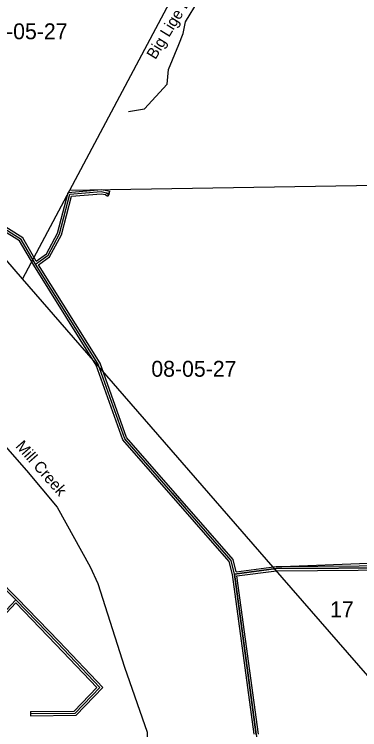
# Model space of a CAD drawing. Extents: x 418523 to 616617, y 1878279 to 2196743.
# Drawn here: x 459335 to 464222, y 2084827 to 2094949 of the extents above; entities that cross this region are included whole.
import ezdxf

# ---------------------------------------------------------------- set-up
doc = ezdxf.new("R2010")
doc.units = 0
for name, color, linetype in [('Level 1', 7, 'Continuous'), ('Level 2', 7, 'Continuous'), ('Level 31', 7, 'Continuous'), ('Level 32', 7, 'Continuous'), ('Level 34', 7, 'Continuous'), ('Level 41', 7, 'Continuous'), ('Level 5', 7, 'Continuous'), ('Level 8', 7, 'Continuous')]:
    doc.layers.add(name, color=color, linetype=linetype)

msp = doc.modelspace()

# ---------------------------------------------------------------- linework, layer by layer
at = {"layer": 'Level 1'}
for p, q in [((462914.045, 2097719.316), (460116.897, 2092456.868)), ((464608.294, 2092529.296), (460116.897, 2092456.868)), ((460116.897, 2092456.868), (459451.889, 2091205.748)), ((459451.889, 2091205.748), (458562.067, 2092228.995)), ((462998.256, 2087127.623), (459451.889, 2091205.748)), ((464848.499, 2087199.69), (462998.256, 2087127.623)), ((464945.4, 2084888.517), (462998.256, 2087127.623))]:
    msp.add_line(p, q, dxfattribs=at)
at = {"layer": 'Level 31'}
for p, q in [((460639.167, 2092425.002), (460675.814, 2092417.166)), ((460639.167, 2092425.002), (460671.594, 2092397.187)), ((459356.021, 2086665.283), (458899.839, 2087127.103)), ((462758.528, 2084757.241), (462451.773, 2087028.659)), ((458526.953, 2085784.733), (459356.021, 2086665.283)), ((459946.179, 2086055.813), (459356.021, 2086665.283))]:
    msp.add_line(p, q, dxfattribs=at)
for points in [[(459637.369, 2091413.911), (459812.015, 2091539.527), (459972.744, 2091840.882), (460120.644, 2092401.983), (460564.928, 2092441.405), (460639.167, 2092425.002)], [(459637.369, 2091413.911), (459431.783, 2091764.896), (458859.324, 2092120.426)], [(462451.773, 2087028.659), (462404.729, 2087223.121), (460898.437, 2088944.546), (460522.649, 2089999.819), (459637.369, 2091413.911)], [(462451.773, 2087028.659), (463041.212, 2087107.343), (464808.008, 2087118.702)], [(459563.666, 2085054.466), (460196.729, 2085061.222), (460546.374, 2085426.66), (459946.179, 2086055.813)]]:
    msp.add_lwpolyline(points, dxfattribs=at)
at = {"layer": 'Level 32'}
for p, q in [((460625.348, 2092397.331), (460652.063, 2092374.416)), ((460645.639, 2092454.296), (460682.088, 2092446.504)), ((460671.525, 2092397.106), (460652.063, 2092374.416)), ((460682.088, 2092446.504), (460671.525, 2092397.106)), ((459377.574, 2086686.152), (458921.599, 2087147.765)), ((462727.014, 2084766.425), (462422.249, 2087023.109)), ((462788.158, 2084762.01), (462485.525, 2087002.897)), ((458526.714, 2085740.712), (459356.327, 2086621.841)), ((459924.471, 2086035.105), (459356.326, 2086621.841)), ((459967.732, 2086076.682), (459377.574, 2086686.152)), ((459563.345, 2085084.466), (459563.987, 2085024.467))]:
    msp.add_line(p, q, dxfattribs=at)
for points in [[(459646.603, 2091457.505), (459788.829, 2091559.806), (459944.626, 2091851.913), (460097.004, 2092430.005), (460566.883, 2092471.697), (460645.639, 2092454.296)], [(459677.729, 2091405.982), (459835.201, 2091519.248), (460000.861, 2091829.851), (460144.283, 2092373.962), (460562.972, 2092411.112), (460625.347, 2092397.331)], [(459611.708, 2091398.366), (459409.649, 2091743.326), (458866.072, 2092080.92)], [(459646.603, 2091457.505), (459453.917, 2091786.465), (458879.223, 2092143.382)], [(462422.25, 2087023.109), (462377.301, 2087208.907), (460872.094, 2088929.094), (460495.485, 2089986.672), (459611.708, 2091398.365)], [(462474.581, 2087061.97), (462432.156, 2087237.334), (460924.781, 2088959.999), (460549.814, 2090012.966), (459677.729, 2091405.982)], [(462474.581, 2087061.97), (463039.122, 2087137.331), (464806.452, 2087148.693)], [(462485.525, 2087002.897), (463043.301, 2087077.355), (464779.834, 2087088.518)], [(459563.345, 2085084.466), (460183.781, 2085091.086), (460504.882, 2085426.69), (459924.471, 2086035.105)], [(459563.987, 2085024.467), (460209.676, 2085031.358), (460587.865, 2085426.629), (459967.887, 2086076.521)]]:
    msp.add_lwpolyline(points, dxfattribs=at)
at = {"layer": 'Level 5'}
for points in [[(460952.167, 2093575.484), (461179.134, 2093611.721), (461499.512, 2093962.414), (461515.162, 2094167.451), (461661.919, 2094521.988), (461725.364, 2094675.488), (461755.347, 2094840.442), (462125.478, 2095449.093), (462493.187, 2095666.066), (462638.307, 2095716.933), (462717.012, 2096004.919), (462799.889, 2096126.676), (462815.851, 2096451.003), (462880.021, 2096682.331), (462818.082, 2096868.871), (462901.909, 2097169.196), (462898.717, 2097519.082), (463066.948, 2098066.116)], [(458548.556, 2089749.343), (458548.835, 2089749.071), (458805.456, 2089414.205), (458821.907, 2089372.453), (458979.014, 2089138.149), (459003.596, 2089062.997), (459509.046, 2088493.368), (459939.714, 2087974.159), (460410.309, 2087129.621), (460517.404, 2086895.616), (460894.432, 2085709.749), (461214.544, 2084791.017), (461220.491, 2084349.125)]]:
    msp.add_lwpolyline(points, dxfattribs=at)
at = {"layer": 'Level 8'}
msp.add_lwpolyline([(464807.668, 2087118.25), (463041.629, 2087107.226), (462451.616, 2087028.216), (462758.659, 2084757.157), (462898.674, 2084006.138), (463068.69, 2083261.12), (463108.691, 2083261.12), (463170.697, 2083013.114), (463195.698, 2082996.114), (463203.699, 2082880.111)], dxfattribs=at)

# ---------------------------------------------------------------- texts
at = {"layer": 'Level 2'}
for s, p in [('42-05-27', (458883.97, 2094595.415)), ('08-05-27', (461274.048, 2089821.093)), ('17', (463802.839, 2086418.191))]:
    msp.add_text(s, height=225, dxfattribs=at).set_placement(p)
at = {"layer": 'Level 34'}
msp.add_text('ROBERTS ROAD', height=25, rotation=311.1860723, dxfattribs=at).set_placement((461565.332, 2088163.424))
at = {"layer": 'Level 41'}
for s, rotation, p in [('Big Lige Branch', 58.6944416, (461331.986, 2094299.403)), ('Mill Creek', 311.2758778, (459344.369, 2088833.333))]:
    msp.add_text(s, height=160, rotation=rotation, dxfattribs=at).set_placement(p)

doc.saveas('drawing.dxf')
